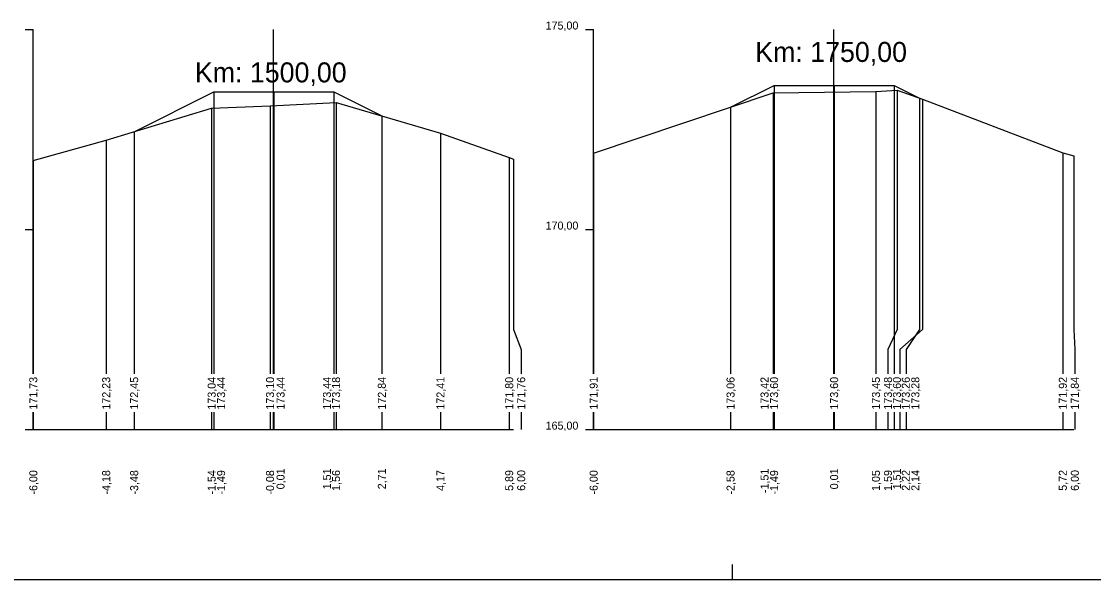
# Model space of a CAD drawing. Extents: x -614174 to -599765, y -1185887 to -1181080.
# Drawn here: x -600997.72 to -600970.94, y -1184449.09 to -1184435.14 of the extents above; entities that cross this region are included whole.
import ezdxf

# ---------------------------------------------------------------- set-up
doc = ezdxf.new("R2010")
doc.units = 0
for name, color, linetype in [('11', 7, 'Continuous'), ('16', 7, 'Continuous'), ('21', 7, 'Continuous'), ('28', 7, 'Continuous'), ('59', 7, 'Continuous'), ('8', 7, 'Continuous'), ('návrh', 7, 'Continuous')]:
    doc.layers.add(name, color=color, linetype=linetype)

msp = doc.modelspace()

# ---------------------------------------------------------------- linework, layer by layer
for points in [[(-600983.427, -1184438.436), (-600978.939, -1184436.925), (-600976.374, -1184436.891), (-600975.842, -1184436.86), (-600975.212, -1184437.084), (-600971.705, -1184438.423), (-600971.427, -1184438.499)], [(-600980.007, -1184437.285), (-600978.919, -1184436.741), (-600977.419, -1184436.741), (-600975.919, -1184436.741), (-600975.283, -1184437.059)], [(-600978.919, -1184436.741), (-600978.919, -1184436.741), (-600978.919, -1184436.741)], [(-600977.419, -1184436.741), (-600977.419, -1184436.741), (-600977.419, -1184436.741)], [(-600975.919, -1184436.741), (-600975.919, -1184436.741), (-600975.919, -1184436.741)], [(-600994.907, -1184437.895), (-600992.919, -1184436.902), (-600991.419, -1184436.902), (-600989.919, -1184436.902), (-600988.719, -1184437.502)], [(-600992.919, -1184436.902), (-600992.919, -1184436.902), (-600992.919, -1184436.902)], [(-600991.419, -1184436.902), (-600991.419, -1184436.902), (-600991.419, -1184436.902)], [(-600989.919, -1184436.902), (-600989.919, -1184436.902), (-600989.919, -1184436.902)], [(-600997.427, -1184438.617), (-600995.606, -1184438.108), (-600992.971, -1184437.307), (-600991.512, -1184437.246), (-600989.863, -1184437.166), (-600987.254, -1184437.932), (-600985.537, -1184438.54), (-600985.427, -1184438.583)], [(-600980.007, -1184437.285), (-600980.007, -1184437.285), (-600980.007, -1184437.285)], [(-600994.907, -1184437.895), (-600994.907, -1184437.895), (-600994.907, -1184437.895)]]:
    msp.add_lwpolyline(points)
at = {"layer": '11'}
for points in [[(-600978.919, -1184436.741), (-600978.919, -1184442.842), (-600978.919, -1184443.342), (-600978.919, -1184443.944)], [(-600977.419, -1184436.741), (-600977.419, -1184442.842), (-600977.419, -1184443.342), (-600977.419, -1184443.944)], [(-600975.842, -1184436.86), (-600975.842, -1184442.842), (-600976.074, -1184443.342), (-600976.074, -1184443.944)], [(-600975.919, -1184436.741), (-600975.919, -1184442.842), (-600975.919, -1184443.342), (-600975.919, -1184443.944)], [(-600992.919, -1184436.902), (-600992.919, -1184442.842), (-600992.919, -1184443.342), (-600992.919, -1184443.944)], [(-600991.419, -1184436.902), (-600991.419, -1184442.842), (-600991.419, -1184443.342), (-600991.419, -1184443.944)], [(-600989.919, -1184436.902), (-600989.919, -1184442.842), (-600989.919, -1184443.342), (-600989.919, -1184443.944)], [(-600978.939, -1184436.925), (-600978.939, -1184442.842), (-600978.939, -1184443.342), (-600978.939, -1184443.944)], [(-600976.374, -1184436.891), (-600976.374, -1184442.842), (-600976.374, -1184443.342), (-600976.374, -1184443.944)], [(-600975.212, -1184437.084), (-600975.212, -1184442.842), (-600975.774, -1184443.342), (-600975.774, -1184443.944)], [(-600975.283, -1184437.059), (-600975.283, -1184442.842), (-600975.619, -1184443.342), (-600975.619, -1184443.944)], [(-600992.971, -1184437.307), (-600992.971, -1184442.842), (-600992.971, -1184443.342), (-600992.971, -1184443.944)], [(-600991.512, -1184437.246), (-600991.512, -1184442.842), (-600991.512, -1184443.342), (-600991.512, -1184443.944)], [(-600989.863, -1184437.166), (-600989.863, -1184442.842), (-600989.863, -1184443.342), (-600989.863, -1184443.944)], [(-600980.007, -1184437.285), (-600980.007, -1184442.842), (-600980.007, -1184443.342), (-600980.007, -1184443.944)], [(-600988.719, -1184437.502), (-600988.719, -1184442.842), (-600988.719, -1184443.342), (-600988.719, -1184443.944)], [(-600994.907, -1184437.895), (-600994.907, -1184442.842), (-600994.907, -1184443.342), (-600994.907, -1184443.944)], [(-600987.254, -1184437.932), (-600987.254, -1184442.842), (-600987.254, -1184443.342), (-600987.254, -1184443.944)], [(-600995.606, -1184438.108), (-600995.606, -1184442.842), (-600995.606, -1184443.342), (-600995.606, -1184443.944)], [(-600983.427, -1184438.436), (-600983.427, -1184442.842), (-600983.427, -1184443.342), (-600983.427, -1184443.944)], [(-600971.705, -1184438.423), (-600971.705, -1184442.842), (-600971.705, -1184443.342), (-600971.705, -1184443.944)], [(-600997.427, -1184438.617), (-600997.427, -1184442.842), (-600997.427, -1184443.342), (-600997.427, -1184443.944)], [(-600985.537, -1184438.54), (-600985.537, -1184442.842), (-600985.537, -1184443.342), (-600985.537, -1184443.944)], [(-600985.427, -1184438.583), (-600985.427, -1184442.842), (-600985.237, -1184443.342), (-600985.237, -1184443.944)], [(-600971.427, -1184438.499), (-600971.427, -1184442.842), (-600971.405, -1184443.342), (-600971.405, -1184443.944)], [(-600997.427, -1184444.902), (-600997.427, -1184445.342)], [(-600995.606, -1184444.902), (-600995.606, -1184445.342)], [(-600994.907, -1184444.902), (-600994.907, -1184445.342)], [(-600992.971, -1184444.902), (-600992.971, -1184445.342)], [(-600992.919, -1184444.902), (-600992.919, -1184445.342)], [(-600991.512, -1184444.902), (-600991.512, -1184445.342)], [(-600991.419, -1184444.902), (-600991.419, -1184445.342)], [(-600989.919, -1184444.902), (-600989.919, -1184445.342)], [(-600989.863, -1184444.902), (-600989.863, -1184445.342)], [(-600988.719, -1184444.902), (-600988.719, -1184445.342)], [(-600987.254, -1184444.902), (-600987.254, -1184445.342)], [(-600985.537, -1184444.902), (-600985.537, -1184445.342)], [(-600985.237, -1184444.902), (-600985.237, -1184445.342)], [(-600983.427, -1184444.902), (-600983.427, -1184445.342)], [(-600980.007, -1184444.902), (-600980.007, -1184445.342)], [(-600978.939, -1184444.902), (-600978.939, -1184445.342)], [(-600978.919, -1184444.902), (-600978.919, -1184445.342)], [(-600977.419, -1184444.902), (-600977.419, -1184445.342)], [(-600976.374, -1184444.902), (-600976.374, -1184445.342)], [(-600976.074, -1184444.902), (-600976.074, -1184445.342)], [(-600975.919, -1184444.902), (-600975.919, -1184445.342)], [(-600975.774, -1184444.902), (-600975.774, -1184445.342)], [(-600975.619, -1184444.902), (-600975.619, -1184445.342)], [(-600971.705, -1184444.902), (-600971.705, -1184445.342)], [(-600971.405, -1184444.902), (-600971.405, -1184445.342)]]:
    msp.add_lwpolyline(points, dxfattribs=at)
at = {"layer": '16'}
for p, q in [((-600997.427, -1184445.342), (-600985.427, -1184445.342)), ((-600983.427, -1184445.342), (-600971.427, -1184445.342))]:
    msp.add_line(p, q, dxfattribs=at)
for points in [[(-600975.284, -1184437.059), (-600975.283, -1184437.059), (-600975.282, -1184437.059)], [(-600988.719, -1184437.502), (-600988.719, -1184437.502), (-600988.719, -1184437.502)]]:
    msp.add_lwpolyline(points, dxfattribs=at)
at = {"layer": '21'}
for p, q in [((-600997.627, -1184435.342), (-600997.427, -1184435.342)), ((-600983.627, -1184435.342), (-600983.427, -1184435.342)), ((-600997.627, -1184440.342), (-600997.427, -1184440.342)), ((-600983.627, -1184440.342), (-600983.427, -1184440.342)), ((-600997.627, -1184445.342), (-600997.427, -1184445.342)), ((-600983.627, -1184445.342), (-600983.427, -1184445.342))]:
    msp.add_line(p, q, dxfattribs=at)
at = {"layer": '28'}
for p, q in [((-600991.427, -1184443.944), (-600991.427, -1184435.342)), ((-600977.427, -1184443.944), (-600977.427, -1184435.342)), ((-600991.427, -1184445.342), (-600991.427, -1184444.902)), ((-600977.427, -1184445.342), (-600977.427, -1184444.902))]:
    msp.add_line(p, q, dxfattribs=at)
at = {"layer": '8'}
for p, q in [((-600997.427, -1184443.944), (-600997.427, -1184435.342)), ((-600983.427, -1184443.944), (-600983.427, -1184435.342)), ((-600997.427, -1184445.342), (-600997.427, -1184444.902)), ((-600983.427, -1184445.342), (-600983.427, -1184444.902))]:
    msp.add_line(p, q, dxfattribs=at)
at = {"layer": 'návrh'}
for p, q in [((-600979.957, -1184449.09), (-600979.957, -1184448.71)), ((-601000.957, -1184449.09), (-600979.957, -1184449.09)), ((-600979.957, -1184449.09), (-600958.957, -1184449.09))]:
    msp.add_line(p, q, dxfattribs=at)

# ---------------------------------------------------------------- texts
at = {"layer": '16'}
for s, p in [('171,73', (-600997.327, -1184444.842)), ('172,23', (-600995.506, -1184444.842)), ('172,45', (-600994.807, -1184444.842)), ('173,04', (-600992.871, -1184444.842)), ('173,44', (-600992.635, -1184444.842)), ('173,10', (-600991.412, -1184444.842)), ('173,44', (-600991.149, -1184444.842)), ('173,44', (-600989.99, -1184444.842)), ('173,18', (-600989.763, -1184444.842)), ('172,84', (-600988.619, -1184444.842)), ('172,41', (-600987.154, -1184444.842)), ('171,80', (-600985.437, -1184444.842)), ('171,76', (-600985.137, -1184444.842)), ('171,91', (-600983.327, -1184444.842)), ('173,06', (-600979.907, -1184444.842)), ('173,42', (-600979.058, -1184444.842)), ('173,60', (-600978.819, -1184444.842)), ('173,60', (-600977.319, -1184444.842)), ('173,45', (-600976.274, -1184444.842)), ('173,48', (-600975.974, -1184444.842)), ('173,60', (-600975.75, -1184444.842)), ('173,26', (-600975.528, -1184444.842)), ('173,28', (-600975.29, -1184444.842)), ('171,92', (-600971.605, -1184444.842)), ('171,84', (-600971.305, -1184444.842))]:
    msp.add_text(s, height=0.2, rotation=90, dxfattribs=at).set_placement(p)
at = {"layer": '21'}
for s, p in [('175,00', (-600984.627, -1184435.342)), ('170,00', (-600984.627, -1184440.342)), ('165,00', (-600984.627, -1184445.342))]:
    msp.add_text(s, height=0.2, dxfattribs=at).set_placement(p)
at = {"layer": '28'}
for s, p in [('Km: 1750,00', (-600979.39, -1184436.152)), ('Km: 1500,00', (-600993.39, -1184436.663))]:
    msp.add_text(s, height=0.5, dxfattribs=at).set_placement(p)
at = {"layer": '59'}
for s, p in [('-6,00', (-600997.327, -1184446.965)), ('-4,18', (-600995.506, -1184446.966)), ('-3,48', (-600994.807, -1184446.966)), ('-1,54', (-600992.871, -1184446.965)), ('-1,49', (-600992.635, -1184446.966)), ('-0,08', (-600991.412, -1184446.966)), ('0,01', (-600991.149, -1184446.834)), ('1,51', (-600989.99, -1184446.834)), ('1,56', (-600989.763, -1184446.873)), ('2,71', (-600988.619, -1184446.834)), ('4,17', (-600987.154, -1184446.873)), ('5,89', (-600985.437, -1184446.873)), ('6,00', (-600985.137, -1184446.872)), ('-6,00', (-600983.327, -1184446.965)), ('-2,58', (-600979.907, -1184446.966)), ('-1,51', (-600979.058, -1184446.927)), ('-1,49', (-600978.819, -1184446.966)), ('0,01', (-600977.319, -1184446.834)), ('1,05', (-600976.274, -1184446.875)), ('1,59', (-600975.974, -1184446.873)), ('1,51', (-600975.75, -1184446.834)), ('2,22', (-600975.528, -1184446.871)), ('2,14', (-600975.29, -1184446.872)), ('5,72', (-600971.605, -1184446.871)), ('6,00', (-600971.305, -1184446.872))]:
    msp.add_text(s, height=0.2, rotation=90, dxfattribs=at).set_placement(p)

doc.saveas('drawing.dxf')
